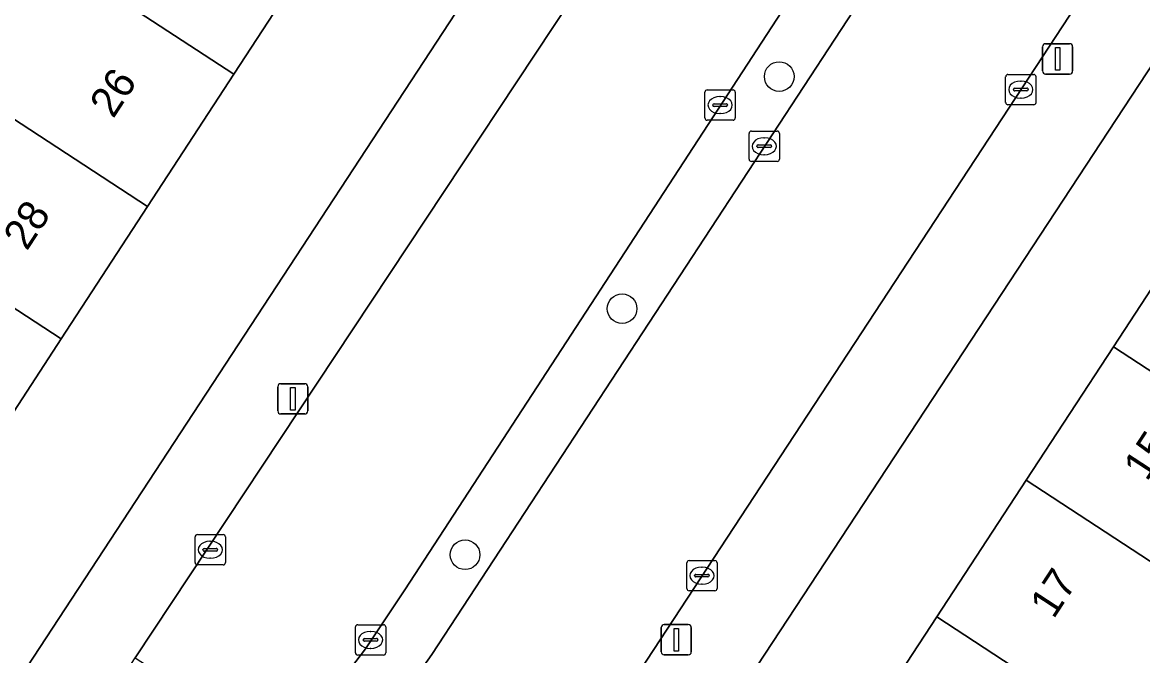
# Model space of a CAD drawing. Extents: x 159279 to 160377, y 384531 to 385888.
# Drawn here: x 160086.51 to 160123.49, y 384976.49 to 384997.41 of the extents above; entities that cross this region are included whole.
import ezdxf

# ---------------------------------------------------------------- set-up
doc = ezdxf.new("R2010")
doc.units = 0
for name, color, linetype in [('IMGEO_Berm_groen', 7, 'Continuous'), ('IMGEO_Boom', 7, 'Continuous'), ('IMGEO_Erf', 7, 'Continuous'), ('IMGEO_Kolk', 7, 'Continuous'), ('IMGEO_Lichtmast', 7, 'Continuous'), ('IMGEO_Pand', 7, 'Continuous'), ('IMGEO_Pand_nummerreeks', 7, 'Continuous'), ('IMGEO_Rijbaan_lokaal_open', 7, 'Continuous'), ('IMGEO_Voetpad_open', 7, 'Continuous')]:
    doc.layers.add(name, color=color, linetype=linetype)

msp = doc.modelspace()

# ---------------------------------------------------------------- linework, layer by layer
at = {"layer": 'IMGEO_Berm_groen'}
for points in [[(160115.376, 385000), (160120.555, 385007.91), (160122.045, 385010.185), (160123.353, 385012.183), (160121.682, 385013.243), (160120.625, 385011.626), (160119.18, 385009.418), (160113.021, 385000), (160099.139, 384978.67), (160097.839, 384976.718), (160096.064, 384974.393), (160093.483, 384971.281), (160092.154, 384969.328), (160091.815, 384968.792)], [(160094.463, 384967.091), (160094.798, 384967.612), (160096.111, 384969.572), (160097.964, 384973.176), (160099.628, 384975.972), (160100.03, 384976.527), (160115.376, 385000)]]:
    msp.add_lwpolyline(points, dxfattribs=at)
at = {"layer": 'IMGEO_Boom'}
for centre in [(160111.493, 384995.621), (160106.305, 384987.954), (160101.121, 384979.825)]:
    msp.add_circle(centre, 0.489, dxfattribs=at)
at = {"layer": 'IMGEO_Erf'}
for points in [[(160171.911, 385004.485), (160172.655, 385004.957), (160171.277, 385007.203), (160189.687, 385018.494), (160178.564, 385036.295), (160170.19, 385049.948), (160167.09, 385050.72), (160154.206, 385042.68), (160126.414, 385000), (160107.98, 384971.915), (160108.038, 384971.651), (160108.586, 384969.148), (160112.423, 384966.549), (160118.17, 384962.655), (160122.736, 384963.897), (160123.28, 384964.483), (160124.383, 384965.671), (160128.162, 384966.592), (160128.428, 384966.96), (160131.115, 384970.676), (160132.516, 384969.665), (160138.895, 384979.678), (160155.821, 384968.894), (160183.387, 384986.245)], [(160073.663, 384964.112), (160072.93, 384963.74), (160077.282, 384960.882), (160080.892, 384966.436), (160080.511, 384966.741), (160080.731, 384967.08), (160102.294, 385000), (160115.292, 385019.841), (160111.976, 385022.011), (160108.674, 385016.948), (160107.746, 385017.553), (160104.896, 385013.185), (160102.045, 385008.814), (160099.193, 385004.443), (160096.342, 385000.072), (160093.49, 384995.701), (160090.638, 384991.329), (160087.787, 384986.958), (160084.935, 384982.587), (160082.084, 384978.216), (160079.232, 384973.844), (160076.381, 384969.474), (160077.222, 384968.924), (160073.957, 384963.92)]]:
    msp.add_lwpolyline(points, close=True, dxfattribs=at)
msp.add_lwpolyline([(160124.047, 384969.82), (160123.037, 384970.469), (160121.159, 384967.55), (160117.391, 384969.973), (160117.336, 384969.888), (160116.645, 384970.2), (160115.506, 384969.619), (160114.357, 384969.679), (160113.778, 384970.813), (160113.842, 384972.046), (160113.279, 384972.539), (160116.696, 384977.768), (160119.649, 384982.287), (160122.531, 384986.697), (160125.414, 384991.109)], dxfattribs=at)
at = {"layer": 'IMGEO_Kolk'}
for p, q in [((160118.969, 384994.766), (160118.969, 384995.618)), ((160119.044, 384995.692), (160119.896, 384995.692)), ((160119.97, 384995.618), (160119.97, 384994.766)), ((160109.117, 384995.181), (160109.969, 384995.181)), ((160119.228, 384995.186), (160119.228, 384995.198)), ((160119.666, 384995.149), (160119.268, 384995.149)), ((160119.271, 384995.235), (160119.669, 384995.235)), ((160119.457, 384995.472), (160119.482, 384995.472)), ((160119.712, 384995.198), (160119.712, 384995.186)), ((160109.042, 384994.255), (160109.042, 384995.107)), ((160109.53, 384994.961), (160109.555, 384994.961)), ((160110.043, 384995.107), (160110.043, 384994.255)), ((160119.48, 384994.912), (160119.455, 384994.912)), ((160109.301, 384994.675), (160109.301, 384994.687)), ((160109.739, 384994.638), (160109.341, 384994.638)), ((160109.344, 384994.724), (160109.742, 384994.724)), ((160109.553, 384994.401), (160109.528, 384994.401)), ((160109.785, 384994.687), (160109.785, 384994.675)), ((160119.896, 384994.692), (160119.044, 384994.692)), ((160109.969, 384994.181), (160109.117, 384994.181)), ((160110.498, 384992.893), (160110.498, 384993.745)), ((160110.573, 384993.819), (160111.425, 384993.819)), ((160111.499, 384993.745), (160111.499, 384992.893)), ((160110.757, 384993.313), (160110.757, 384993.325)), ((160110.8, 384993.362), (160111.198, 384993.362)), ((160110.986, 384993.599), (160111.011, 384993.599)), ((160111.241, 384993.325), (160111.241, 384993.313)), ((160111.195, 384993.276), (160110.797, 384993.276)), ((160111.009, 384993.039), (160110.984, 384993.039)), ((160111.425, 384992.819), (160110.573, 384992.819)), ((160092.21, 384979.563), (160092.21, 384980.415)), ((160092.285, 384980.489), (160093.137, 384980.489)), ((160093.211, 384980.415), (160093.211, 384979.563)), ((160092.469, 384979.983), (160092.469, 384979.995)), ((160092.512, 384980.032), (160092.91, 384980.032)), ((160092.698, 384980.269), (160092.723, 384980.269)), ((160092.953, 384979.995), (160092.953, 384979.983)), ((160092.907, 384979.946), (160092.509, 384979.946)), ((160092.721, 384979.709), (160092.696, 384979.709)), ((160108.517, 384979.634), (160109.369, 384979.634)), ((160093.137, 384979.489), (160092.285, 384979.489)), ((160108.442, 384978.708), (160108.442, 384979.56)), ((160108.93, 384979.414), (160108.955, 384979.414)), ((160109.443, 384979.56), (160109.443, 384978.708)), ((160108.701, 384979.128), (160108.701, 384979.14)), ((160109.139, 384979.091), (160108.741, 384979.091)), ((160108.744, 384979.177), (160109.142, 384979.177)), ((160109.185, 384979.14), (160109.185, 384979.128)), ((160109.369, 384978.634), (160108.517, 384978.634)), ((160108.953, 384978.854), (160108.928, 384978.854)), ((160097.502, 384976.586), (160097.502, 384977.438)), ((160097.577, 384977.512), (160098.429, 384977.512)), ((160098.503, 384977.438), (160098.503, 384976.586)), ((160097.761, 384977.006), (160097.761, 384977.018)), ((160097.804, 384977.055), (160098.202, 384977.055)), ((160097.99, 384977.292), (160098.015, 384977.292)), ((160098.245, 384977.018), (160098.245, 384977.006)), ((160098.199, 384976.969), (160097.801, 384976.969)), ((160098.013, 384976.732), (160097.988, 384976.732)), ((160098.429, 384976.512), (160097.577, 384976.512))]:
    msp.add_line(p, q, dxfattribs=at)
for points in [[(160118.969, 384994.766), (160118.969, 384995.618)], [(160119.044, 384995.692), (160119.896, 384995.692)], [(160119.97, 384995.618), (160119.97, 384994.766)], [(160109.117, 384995.181), (160109.969, 384995.181)], [(160109.042, 384994.255), (160109.042, 384995.107)], [(160110.043, 384995.107), (160110.043, 384994.255)], [(160119.896, 384994.692), (160119.044, 384994.692)], [(160109.969, 384994.181), (160109.117, 384994.181)], [(160110.498, 384992.893), (160110.498, 384993.745)], [(160110.573, 384993.819), (160111.425, 384993.819)], [(160111.499, 384993.745), (160111.499, 384992.893)], [(160111.425, 384992.819), (160110.573, 384992.819)], [(160092.21, 384979.563), (160092.21, 384980.415)], [(160092.285, 384980.489), (160093.137, 384980.489)], [(160093.211, 384980.415), (160093.211, 384979.563)], [(160108.517, 384979.634), (160109.369, 384979.634)], [(160093.137, 384979.489), (160092.285, 384979.489)], [(160108.442, 384978.708), (160108.442, 384979.56)], [(160109.443, 384979.56), (160109.443, 384978.708)], [(160109.369, 384978.634), (160108.517, 384978.634)], [(160097.502, 384976.586), (160097.502, 384977.438)], [(160097.577, 384977.512), (160098.429, 384977.512)], [(160098.503, 384977.438), (160098.503, 384976.586)], [(160098.429, 384976.512), (160097.577, 384976.512)]]:
    msp.add_lwpolyline(points, dxfattribs=at)
for centre, radius, start, end in [((160119.046, 384995.616), 0.0765, 91.552, 178.448), ((160119.046, 384995.616), 0.0765, 91.552, 178.448), ((160119.894, 384995.616), 0.0765, 1.552, 88.448), ((160119.894, 384995.616), 0.0765, 1.552, 88.448), ((160109.119, 384995.105), 0.0765, 91.552, 178.448), ((160109.119, 384995.105), 0.0765, 91.552, 178.448), ((160109.967, 384995.105), 0.0765, 1.552, 88.448), ((160109.967, 384995.105), 0.0765, 1.552, 88.448), ((160119.268, 384995.195), 0.0403, 85.8775, 175.7526), ((160119.265, 384995.185), 0.0366, 178.938, 274.7102), ((160119.669, 384995.192), 0.043, 264.8664, 352.4533), ((160119.673, 384995.197), 0.0386, 1.7309, 96.639), ((160109.341, 384994.684), 0.0403, 85.8775, 175.7526), ((160109.338, 384994.674), 0.0366, 178.938, 274.7102), ((160109.742, 384994.681), 0.043, 264.8664, 352.4533), ((160109.746, 384994.686), 0.0386, 1.7309, 96.639), ((160119.046, 384994.768), 0.0765, 181.552, 268.448), ((160119.046, 384994.768), 0.0765, 181.552, 268.448), ((160119.894, 384994.768), 0.0765, 271.552, 358.448), ((160119.894, 384994.768), 0.0765, 271.552, 358.448), ((160109.119, 384994.257), 0.0765, 181.552, 268.448), ((160109.119, 384994.257), 0.0765, 181.552, 268.448), ((160109.967, 384994.257), 0.0765, 271.552, 358.448), ((160109.967, 384994.257), 0.0765, 271.552, 358.448), ((160110.575, 384993.743), 0.0765, 91.552, 178.448), ((160110.575, 384993.743), 0.0765, 91.552, 178.448), ((160111.423, 384993.743), 0.0765, 1.552, 88.448), ((160111.423, 384993.743), 0.0765, 1.552, 88.448), ((160110.797, 384993.322), 0.0403, 85.8775, 175.7526), ((160110.794, 384993.312), 0.0366, 178.938, 274.7102), ((160111.198, 384993.319), 0.043, 264.8664, 352.4533), ((160111.202, 384993.324), 0.0386, 1.7309, 96.639), ((160110.575, 384992.895), 0.0765, 181.552, 268.448), ((160110.575, 384992.895), 0.0765, 181.552, 268.448), ((160111.423, 384992.895), 0.0765, 271.552, 358.448), ((160111.423, 384992.895), 0.0765, 271.552, 358.448), ((160092.287, 384980.413), 0.0765, 91.552, 178.448), ((160092.287, 384980.413), 0.0765, 91.552, 178.448), ((160093.135, 384980.413), 0.0765, 1.552, 88.448), ((160093.135, 384980.413), 0.0765, 1.552, 88.448), ((160092.509, 384979.992), 0.0403, 85.8775, 175.7526), ((160092.506, 384979.982), 0.0366, 178.938, 274.7102), ((160092.91, 384979.989), 0.043, 264.8664, 352.4533), ((160092.914, 384979.994), 0.0386, 1.7309, 96.639), ((160108.519, 384979.558), 0.0765, 91.552, 178.448), ((160108.519, 384979.558), 0.0765, 91.552, 178.448), ((160109.367, 384979.558), 0.0765, 1.552, 88.448), ((160109.367, 384979.558), 0.0765, 1.552, 88.448), ((160092.287, 384979.565), 0.0765, 181.552, 268.448), ((160092.287, 384979.565), 0.0765, 181.552, 268.448), ((160093.135, 384979.565), 0.0765, 271.552, 358.448), ((160093.135, 384979.565), 0.0765, 271.552, 358.448), ((160108.741, 384979.137), 0.0403, 85.8775, 175.7526), ((160108.738, 384979.127), 0.0366, 178.938, 274.7102), ((160109.142, 384979.134), 0.043, 264.8664, 352.4533), ((160109.146, 384979.139), 0.0386, 1.7309, 96.639), ((160108.519, 384978.71), 0.0765, 181.552, 268.448), ((160108.519, 384978.71), 0.0765, 181.552, 268.448), ((160109.367, 384978.71), 0.0765, 271.552, 358.448), ((160109.367, 384978.71), 0.0765, 271.552, 358.448), ((160097.579, 384977.436), 0.0765, 91.552, 178.448), ((160097.579, 384977.436), 0.0765, 91.552, 178.448), ((160098.427, 384977.436), 0.0765, 1.552, 88.448), ((160098.427, 384977.436), 0.0765, 1.552, 88.448), ((160097.801, 384977.015), 0.0403, 85.8775, 175.7526), ((160098.206, 384977.017), 0.0386, 1.7309, 96.639), ((160097.798, 384977.005), 0.0366, 178.938, 274.7102), ((160098.202, 384977.012), 0.043, 264.8664, 352.4533), ((160097.579, 384976.588), 0.0765, 181.552, 268.448), ((160097.579, 384976.588), 0.0765, 181.552, 268.448), ((160098.427, 384976.588), 0.0765, 271.552, 358.448), ((160098.427, 384976.588), 0.0765, 271.552, 358.448)]:
    msp.add_arc(centre, radius, start, end, dxfattribs=at)
for centre, major_axis, ratio, start_param, end_param in [((160119.456, 384995.192), (-0.387, 0.002), 0.722429, 4.712389, 7.853982), ((160119.481, 384995.192), (-0.39, 0.002), 0.717154, 1.570796, 4.712389), ((160109.529, 384994.681), (-0.387, 0.002), 0.722429, 4.712389, 7.853982), ((160109.554, 384994.681), (-0.39, 0.002), 0.717154, 1.570796, 4.712389), ((160110.985, 384993.319), (-0.387, 0.002), 0.722429, 4.712389, 7.853982), ((160111.01, 384993.319), (-0.39, 0.002), 0.717154, 1.570796, 4.712389), ((160092.697, 384979.989), (-0.387, 0.002), 0.722429, 4.712389, 7.853982), ((160092.722, 384979.989), (-0.39, 0.002), 0.717154, 1.570796, 4.712389), ((160108.929, 384979.134), (-0.387, 0.002), 0.722429, 4.712389, 7.853982), ((160108.954, 384979.134), (-0.39, 0.002), 0.717154, 1.570796, 4.712389), ((160097.989, 384977.012), (-0.387, 0.002), 0.722429, 4.712389, 7.853982), ((160098.014, 384977.012), (-0.39, 0.002), 0.717154, 1.570796, 4.712389)]:
    msp.add_ellipse(centre, major_axis=major_axis, ratio=ratio, start_param=start_param, end_param=end_param, dxfattribs=at)
at = {"layer": 'IMGEO_Lichtmast'}
for p, q in [((160120.289, 384996.707), (160121.079, 384996.707)), ((160121.079, 384996.707), (160120.289, 384996.707)), ((160120.189, 384995.807), (160120.189, 384996.607)), ((160120.189, 384996.607), (160120.189, 384995.807)), ((160121.179, 384996.607), (160121.179, 384995.807)), ((160121.179, 384995.807), (160121.179, 384996.607)), ((160121.079, 384995.707), (160120.289, 384995.707)), ((160120.289, 384995.707), (160121.079, 384995.707)), ((160094.939, 384984.576), (160094.939, 384985.376)), ((160094.939, 384985.376), (160094.939, 384984.576)), ((160095.039, 384985.476), (160095.829, 384985.476)), ((160095.829, 384985.476), (160095.039, 384985.476)), ((160095.929, 384985.376), (160095.929, 384984.576)), ((160095.929, 384984.576), (160095.929, 384985.376)), ((160095.829, 384984.476), (160095.039, 384984.476)), ((160095.039, 384984.476), (160095.829, 384984.476)), ((160107.6, 384976.617), (160107.6, 384977.417)), ((160107.6, 384977.417), (160107.6, 384976.617)), ((160107.7, 384977.517), (160108.49, 384977.517)), ((160108.49, 384977.517), (160107.7, 384977.517)), ((160108.59, 384977.417), (160108.59, 384976.617)), ((160108.59, 384976.617), (160108.59, 384977.417)), ((160108.49, 384976.517), (160107.7, 384976.517)), ((160107.7, 384976.517), (160108.49, 384976.517))]:
    msp.add_line(p, q, dxfattribs=at)
for points in [[(160120.609, 384996.582), (160120.759, 384996.582), (160120.759, 384995.832), (160120.609, 384995.832), (160120.609, 384996.582)], [(160095.359, 384985.351), (160095.509, 384985.351), (160095.509, 384984.601), (160095.359, 384984.601), (160095.359, 384985.351)], [(160108.02, 384977.392), (160108.17, 384977.392), (160108.17, 384976.642), (160108.02, 384976.642), (160108.02, 384977.392)]]:
    msp.add_lwpolyline(points, dxfattribs=at)
for centre, start, end in [((160120.289, 384996.607), 90, 180), ((160120.289, 384996.607), 90, 180), ((160121.079, 384996.607), 0, 90), ((160121.079, 384996.607), 360, 90), ((160120.289, 384995.807), 180, 270), ((160120.289, 384995.807), 180, 270), ((160121.079, 384995.807), 270, 0), ((160121.079, 384995.807), 270, 0), ((160095.039, 384985.376), 90, 180), ((160095.039, 384985.376), 90, 180), ((160095.829, 384985.376), 0, 90), ((160095.829, 384985.376), 360, 90), ((160095.039, 384984.576), 180, 270), ((160095.039, 384984.576), 180, 270), ((160095.829, 384984.576), 270, 0), ((160095.829, 384984.576), 270, 0), ((160107.7, 384977.417), 90, 180), ((160107.7, 384977.417), 90, 180), ((160108.49, 384977.417), 0, 90), ((160108.49, 384977.417), 360, 90), ((160107.7, 384976.617), 180, 270), ((160107.7, 384976.617), 180, 270), ((160108.49, 384976.617), 270, 0), ((160108.49, 384976.617), 270, 0)]:
    msp.add_arc(centre, 0.1, start, end, dxfattribs=at)
at = {"layer": 'IMGEO_Pand'}
for points in [[(160087.831, 385005.638), (160086.613, 385003.776), (160087.645, 385003.101), (160086.037, 385000.575), (160086.917, 385000), (160093.49, 384995.701), (160096.342, 385000.072)], [(160086.037, 385000.575), (160083.181, 384996.208), (160090.638, 384991.329), (160093.49, 384995.701), (160086.917, 385000)], [(160083.181, 384996.208), (160081.466, 384993.585), (160080.403, 384994.28), (160079.261, 384992.534), (160087.787, 384986.958), (160090.638, 384991.329)], [(160079.261, 384992.534), (160078.15, 384990.835), (160077.045, 384991.557), (160075.3, 384988.89), (160076.405, 384988.167), (160077.503, 384987.449), (160084.935, 384982.587), (160087.787, 384986.958)], [(160132.953, 384986.176), (160125.414, 384991.109), (160122.531, 384986.697), (160131.322, 384980.945), (160132.831, 384983.25), (160131.583, 384984.065)], [(160129.951, 384978.849), (160131.322, 384980.945), (160122.531, 384986.697), (160119.649, 384982.287), (160127.217, 384977.337), (160128.721, 384979.654)], [(160119.649, 384982.287), (160116.696, 384977.768), (160125.468, 384972.029), (160126.912, 384974.275), (160125.728, 384975.042), (160127.217, 384977.337)], [(160116.696, 384977.768), (160113.279, 384972.539), (160113.842, 384972.046), (160113.778, 384970.813), (160114.357, 384969.679), (160115.506, 384969.619), (160116.645, 384970.2), (160117.336, 384969.888), (160117.391, 384969.973), (160121.159, 384967.55), (160123.037, 384970.469), (160124.047, 384969.82), (160125.468, 384972.029)]]:
    msp.add_lwpolyline(points, close=True, dxfattribs=at)
at = {"layer": 'IMGEO_Rijbaan_lokaal_open'}
msp.add_lwpolyline([(160113.021, 385000), (160119.18, 385009.418), (160114.164, 385012.706), (160105.833, 385000), (160090.226, 384976.423), (160092.003, 384975.268), (160089.233, 384971.226), (160092.154, 384969.328), (160093.483, 384971.281), (160096.064, 384974.393), (160097.839, 384976.718), (160099.139, 384978.67)], close=True, dxfattribs=at)
msp.add_lwpolyline([(160105.028, 384973.162), (160105.24, 384973.458), (160107.122, 384976.343), (160122.622, 385000), (160125.627, 385004.584), (160120.555, 385007.91), (160115.376, 385000), (160100.03, 384976.527), (160099.628, 384975.972), (160097.964, 384973.176), (160096.111, 384969.572), (160094.798, 384967.612), (160097.677, 384965.66), (160102.891, 384973.52)], dxfattribs=at)
at = {"layer": 'IMGEO_Voetpad_open'}
for points in [[(160102.294, 385000), (160080.731, 384967.08)], [(160085.388, 384968.96), (160087.068, 384967.827), (160089.153, 384971.101), (160087.475, 384972.177), (160090.226, 384976.423), (160105.833, 385000)], [(160122.622, 385000), (160107.122, 384976.343), (160105.24, 384973.458), (160108.038, 384971.651), (160107.98, 384971.915), (160126.414, 385000)]]:
    msp.add_lwpolyline(points, dxfattribs=at)

# ---------------------------------------------------------------- texts
at = {"layer": 'IMGEO_Pand_nummerreeks'}
for s, rotation, p in [('26', 56.8832, (160089.507, 384994.208)), ('28', 56.8832, (160086.656, 384989.838)), ('15', 56.8524, (160123.634, 384982.218)), ('17', 56.8524, (160120.549, 384977.673))]:
    msp.add_text(s, height=1, rotation=rotation, dxfattribs=at).set_placement(p)

doc.saveas('drawing.dxf')
